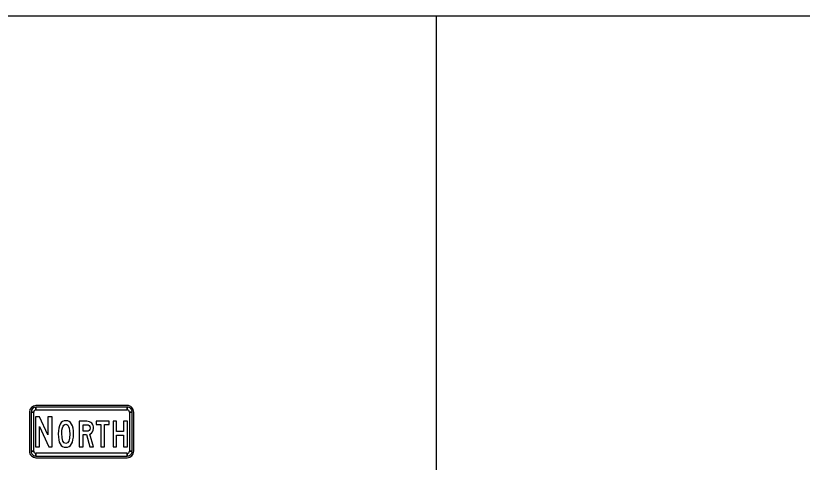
# Model space of a CAD drawing. Extents: x 1001568 to 1002149, y 1840825 to 1841423.
# Drawn here: x 1001897.59 to 1001912.67, y 1841202.11 to 1841210.67 of the extents above; entities that cross this region are included whole.
import ezdxf

# ---------------------------------------------------------------- set-up
doc = ezdxf.new("R2010")
doc.units = 0
doc.layers.add('R_No Plot', color=7, linetype='Continuous')
doc.layers.add('SIGNS', color=7, linetype='Continuous')

msp = doc.modelspace()

# ---------------------------------------------------------------- linework, layer by layer
at = {"layer": 'R_No Plot'}
msp.add_line((1001905.65, 1841210.667), (1001905.65, 1841148.127), dxfattribs=at)
msp.add_lwpolyline([(1001886.411, 1841210.667), (1001964.232, 1841210.667), (1001964.232, 1841207.694), (1001968.454, 1841207.694), (1001968.454, 1841206.882), (1001982.133, 1841206.882), (1001982.133, 1841148.127), (1001886.411, 1841148.127)], close=True, dxfattribs=at)
at = {"layer": 'SIGNS'}
for p, q in [((1001899.725, 1841203.195), (1001897.975, 1841203.195)), ((1001897.85, 1841203.07), (1001897.85, 1841202.32)), ((1001897.881, 1841203.07), (1001897.933, 1841203.07)), ((1001897.975, 1841203.112), (1001897.975, 1841203.164)), ((1001899.725, 1841203.164), (1001899.725, 1841203.112)), ((1001899.766, 1841203.07), (1001899.818, 1841203.07)), ((1001899.85, 1841202.32), (1001899.85, 1841203.07)), ((1001897.933, 1841202.32), (1001897.881, 1841202.32)), ((1001897.975, 1841202.227), (1001897.975, 1841202.279)), ((1001899.725, 1841202.279), (1001899.725, 1841202.227)), ((1001899.818, 1841202.32), (1001899.766, 1841202.32)), ((1001897.975, 1841202.195), (1001899.725, 1841202.195))]:
    msp.add_line(p, q, dxfattribs=at)
for points in [[(1001897.881, 1841203.07), (1001897.881, 1841202.32), (1001897.933, 1841202.32), (1001897.933, 1841203.07), (1001897.881, 1841203.07), (1001897.881, 1841203.07)], [(1001899.725, 1841203.164), (1001897.975, 1841203.164), (1001897.975, 1841203.112), (1001899.725, 1841203.112), (1001899.725, 1841203.164), (1001899.725, 1841203.164)], [(1001899.818, 1841202.32), (1001899.818, 1841203.07), (1001899.766, 1841203.07), (1001899.766, 1841202.32), (1001899.818, 1841202.32), (1001899.818, 1841202.32)], [(1001897.965, 1841202.404), (1001898.043, 1841202.404), (1001898.043, 1841202.79), (1001898.224, 1841202.404), (1001898.288, 1841202.404), (1001898.288, 1841202.976), (1001898.2, 1841202.976), (1001898.2, 1841202.634), (1001898.043, 1841202.976), (1001897.965, 1841202.976)], [(1001899.217, 1841202.404), (1001899.288, 1841202.404), (1001899.288, 1841202.832), (1001899.379, 1841202.832), (1001899.379, 1841202.894), (1001899.127, 1841202.894), (1001899.127, 1841202.832), (1001899.217, 1841202.832)], [(1001899.454, 1841202.404), (1001899.522, 1841202.404), (1001899.522, 1841202.629), (1001899.656, 1841202.629), (1001899.656, 1841202.404), (1001899.731, 1841202.404), (1001899.731, 1841202.894), (1001899.656, 1841202.894), (1001899.656, 1841202.697), (1001899.522, 1841202.697), (1001899.522, 1841202.894), (1001899.454, 1841202.894)], [(1001897.975, 1841202.227), (1001899.725, 1841202.227), (1001899.725, 1841202.279), (1001897.975, 1841202.279), (1001897.975, 1841202.227), (1001897.975, 1841202.227)]]:
    msp.add_lwpolyline(points, close=True, dxfattribs=at)
for points in [[(1001898.695, 1841202.65), (1001898.692, 1841202.709), (1001898.686, 1841202.761), (1001898.674, 1841202.804), (1001898.659, 1841202.84), (1001898.638, 1841202.868), (1001898.613, 1841202.888), (1001898.584, 1841202.9), (1001898.55, 1841202.904), (1001898.515, 1841202.9), (1001898.486, 1841202.888), (1001898.46, 1841202.868), (1001898.44, 1841202.84), (1001898.424, 1841202.804), (1001898.412, 1841202.761), (1001898.405, 1841202.709), (1001898.403, 1841202.65), (1001898.405, 1841202.589), (1001898.412, 1841202.538), (1001898.423, 1841202.494), (1001898.439, 1841202.458), (1001898.459, 1841202.43), (1001898.484, 1841202.41), (1001898.513, 1841202.398), (1001898.547, 1841202.394), (1001898.582, 1841202.398), (1001898.612, 1841202.41), (1001898.637, 1841202.43), (1001898.658, 1841202.458), (1001898.674, 1841202.494), (1001898.685, 1841202.538), (1001898.692, 1841202.589), (1001898.695, 1841202.65)], [(1001898.801, 1841202.404), (1001898.878, 1841202.404), (1001898.878, 1841202.637), (1001898.943, 1841202.637), (1001899.007, 1841202.404), (1001899.078, 1841202.404), (1001899.007, 1841202.645), (1001899.037, 1841202.663), (1001899.06, 1841202.69), (1001899.073, 1841202.721), (1001899.078, 1841202.757), (1001899.076, 1841202.786), (1001899.069, 1841202.813), (1001899.059, 1841202.836), (1001899.045, 1841202.856), (1001899.026, 1841202.872), (1001899.003, 1841202.884), (1001898.977, 1841202.892), (1001898.948, 1841202.894), (1001898.801, 1841202.894), (1001898.801, 1841202.404)], [(1001898.624, 1841202.652), (1001898.619, 1841202.57), (1001898.605, 1841202.512), (1001898.581, 1841202.477), (1001898.548, 1841202.465), (1001898.514, 1841202.478), (1001898.49, 1841202.515), (1001898.475, 1841202.577), (1001898.47, 1841202.664), (1001898.473, 1841202.722), (1001898.483, 1841202.77), (1001898.494, 1841202.8), (1001898.508, 1841202.821), (1001898.526, 1841202.834), (1001898.548, 1841202.838), (1001898.569, 1841202.833), (1001898.587, 1841202.819), (1001898.601, 1841202.796), (1001898.612, 1841202.764), (1001898.621, 1841202.713), (1001898.624, 1841202.652)], [(1001898.878, 1841202.702), (1001898.878, 1841202.827), (1001898.95, 1841202.827), (1001898.975, 1841202.822), (1001898.995, 1841202.81), (1001899.008, 1841202.79), (1001899.012, 1841202.764), (1001899.008, 1841202.737), (1001898.997, 1841202.717), (1001898.978, 1841202.706), (1001898.952, 1841202.702), (1001898.878, 1841202.702)]]:
    msp.add_lwpolyline(points, dxfattribs=at)
for centre, radius, start, end in [((1001897.975, 1841203.07), 0.125, 90.0002, 179.9998), ((1001899.725, 1841203.07), 0.125, 360, 90.0002), ((1001897.975, 1841203.07), 0.0937, 90.0002, 179.9998), ((1001897.975, 1841203.07), 0.0417, 90.0002, 179.9998), ((1001899.725, 1841203.07), 0.0937, 360, 90.0002), ((1001899.725, 1841203.07), 0.0417, 360, 90.0002), ((1001897.975, 1841202.32), 0.125, 179.9998, 270.0001), ((1001897.975, 1841202.32), 0.0937, 179.9998, 270.0001), ((1001897.975, 1841202.32), 0.0417, 179.9998, 270.0001), ((1001899.725, 1841202.32), 0.125, 270.0001, 0.0003), ((1001899.725, 1841202.32), 0.0937, 270.0001, 0.0003), ((1001899.725, 1841202.32), 0.0417, 270.0001, 0.0003)]:
    msp.add_arc(centre, radius, start, end, dxfattribs=at)

doc.saveas('drawing.dxf')
